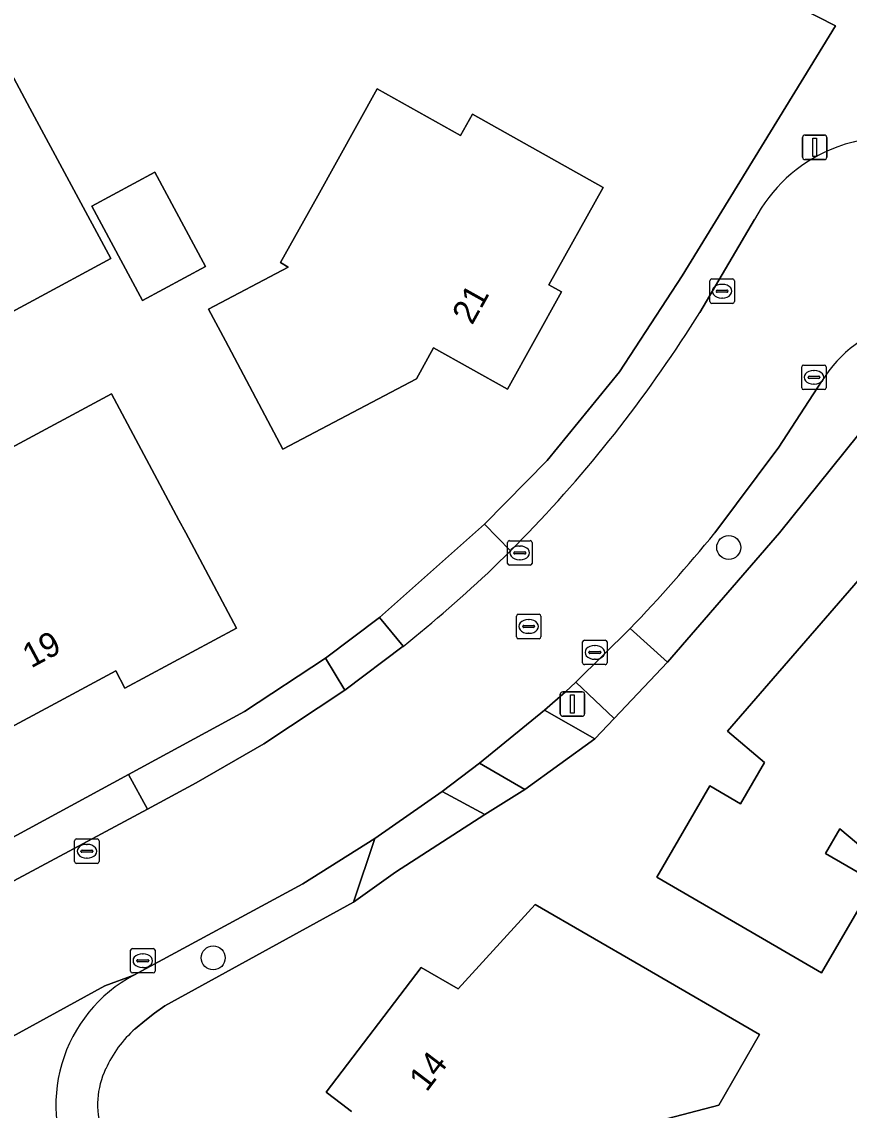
# Model space of a CAD drawing. Extents: x 157320 to 158835, y 386650 to 388491.
# Drawn here: x 158287.71 to 158321.51, y 387226.42 to 387270.87 of the extents above; entities that cross this region are included whole.
import ezdxf

# ---------------------------------------------------------------- set-up
doc = ezdxf.new("R2010")
doc.units = 0
for name, color, linetype in [('IMGEO_Berm_groen', 7, 'Continuous'), ('IMGEO_Boom', 7, 'Continuous'), ('IMGEO_Erf', 7, 'Continuous'), ('IMGEO_Groenvoorziening', 7, 'Continuous'), ('IMGEO_Kolk', 7, 'Continuous'), ('IMGEO_Lichtmast', 7, 'Continuous'), ('IMGEO_Pand', 7, 'Continuous'), ('IMGEO_Pand_nummerreeks', 7, 'Continuous'), ('IMGEO_Rijbaan_lokaal_gesloten', 7, 'Continuous'), ('IMGEO_Rioolput', 7, 'Continuous'), ('IMGEO_Voetpad_open', 7, 'Continuous')]:
    doc.layers.add(name, color=color, linetype=linetype)

msp = doc.modelspace()

# ---------------------------------------------------------------- linework, layer by layer
at = {"layer": 'IMGEO_Berm_groen'}
for points in [[(158312.56, 387246.088), (158314.092, 387244.724), (158318.669, 387250), (158323.464, 387255.971)], [(158320.383, 387256.18), (158318.641, 387253.494), (158316.017, 387250)], [(158301.261, 387234.923), (158302.139, 387237.516), (158299.201, 387235.662), (158292.29, 387231.943)], [(158292.345, 387229.747), (158292.735, 387230.075), (158293.142, 387230.385), (158293.558, 387230.685), (158301.261, 387234.923)]]:
    msp.add_lwpolyline(points, dxfattribs=at)
for points in [[(158310.348, 387243.907), (158309.92, 387243.511), (158309.065, 387242.765), (158311.118, 387241.593), (158311.908, 387242.425)], [(158308.263, 387239.514), (158306.408, 387240.592), (158304.883, 387239.438), (158306.629, 387238.494)]]:
    msp.add_lwpolyline(points, close=True, dxfattribs=at)
for centre, radius, start, end in [((158324.859, 387253.465), 5.235, 60.9429, 148.7603), ((158268.486, 387288.519), 61.179, 316.0879, 320.9786), ((158295.144, 387226.623), 6.037, 118.2139, 209.2944), ((158295.556, 387226.123), 4.841, 131.5397, 155.7586), ((158294.225, 387226.648), 3.414, 154.6304, 197.6227)]:
    msp.add_arc(centre, radius, start, end, dxfattribs=at)
at = {"layer": 'IMGEO_Boom'}
for centre in [(158316.588, 387249.404), (158295.534, 387232.644)]:
    msp.add_circle(centre, 0.489, dxfattribs=at)
at = {"layer": 'IMGEO_Erf'}
for points in [[(158282.317, 387234.838), (158292.071, 387240.13), (158296.805, 387242.698), (158300.121, 387244.876), (158302.319, 387246.539), (158306.612, 387250.352), (158309.177, 387252.959), (158312.128, 387256.58), (158314.684, 387260.489), (158319.916, 387269.015), (158320.948, 387270.696), (158303.016, 387279.854), (158286.183, 387270.806), (158288.045, 387267.334), (158291.346, 387261.199), (158288.176, 387259.493), (158285.213, 387257.899), (158281.901, 387264.028), (158283.805, 387265.053), (158281.984, 387268.584), (158279.987, 387267.551), (158247.137, 387250)], [(158323.464, 387255.971), (158318.669, 387250), (158314.092, 387244.724), (158311.908, 387242.425), (158311.118, 387241.593), (158308.263, 387239.514), (158306.629, 387238.494), (158302.983, 387236.143), (158301.261, 387234.923), (158293.558, 387230.685), (158293.142, 387230.385), (158292.735, 387230.075), (158292.345, 387229.747)], [(158301.183, 387226.366), (158300.769, 387226.681), (158300.143, 387227.157), (158304.027, 387232.258), (158305.534, 387231.374), (158308.678, 387234.822), (158313.007, 387232.32), (158317.848, 387229.521), (158316.179, 387226.633), (158313.784, 387226.008)]]:
    msp.add_lwpolyline(points, dxfattribs=at)
for points in [[(158302.229, 387268.13), (158305.639, 387266.22), (158306.127, 387267.092), (158311.455, 387264.107), (158309.238, 387260.129), (158309.763, 387259.836), (158307.551, 387255.867), (158304.533, 387257.548), (158303.834, 387256.287), (158298.377, 387253.418), (158296.03, 387257.833), (158295.338, 387259.135), (158298.591, 387260.845), (158298.286, 387261.032), (158299.801, 387263.76)], [(158290.57, 387263.341), (158293.145, 387264.726), (158295.221, 387260.869), (158292.646, 387259.483)], [(158278.247, 387248.623), (158280.81, 387250), (158290.488, 387255.199), (158291.381, 387255.679), (158294.134, 387250.521), (158294.412, 387250), (158296.488, 387246.109), (158291.931, 387243.659), (158291.554, 387244.362), (158289.073, 387243.031), (158283.001, 387239.773), (158280.635, 387244.178)], [(158317.969, 387233.431), (158313.646, 387235.944), (158315.811, 387239.668), (158317.067, 387238.938), (158318.044, 387240.618), (158316.544, 387241.899), (158323.567, 387250), (158325.649, 387252.401), (158329.359, 387250.227), (158329.229, 387250), (158328.866, 387249.369), (158330.869, 387247.589), (158331.869, 387248.772), (158339.345, 387244.468), (158336.839, 387240.142), (158335.636, 387238.065), (158327.214, 387242.906), (158322.145, 387237.056), (158321.133, 387237.919), (158320.545, 387236.908), (158322.542, 387235.747), (158320.381, 387232.029)]]:
    msp.add_lwpolyline(points, close=True, dxfattribs=at)
for centre, radius, start, end in [((158295.556, 387226.123), 4.841, 131.5397, 155.7586), ((158294.225, 387226.648), 3.414, 154.6304, 197.6227)]:
    msp.add_arc(centre, radius, start, end, dxfattribs=at)
at = {"layer": 'IMGEO_Groenvoorziening'}
for points in [[(158293.02, 387280.276), (158236.396, 387250), (158184.875, 387222.452), (158184.356, 387216.458), (158247.137, 387250), (158279.987, 387267.551), (158281.984, 387268.584), (158286.183, 387270.806), (158303.016, 387279.854), (158320.948, 387270.696), (158319.916, 387269.015), (158314.684, 387260.489), (158312.128, 387256.58), (158309.177, 387252.959), (158306.612, 387250.352), (158307.681, 387249.269), (158308.398, 387250)], [(158315.408, 387259), (158317.645, 387262.789)]]:
    msp.add_lwpolyline(points, dxfattribs=at)
for points in [[(158300.913, 387243.577), (158303.287, 387245.366), (158302.319, 387246.539), (158300.121, 387244.876)], [(158283.035, 387233.457), (158292.848, 387238.721), (158292.071, 387240.13), (158282.317, 387234.838)]]:
    msp.add_lwpolyline(points, close=True, dxfattribs=at)
for centre, radius, start, end in [((158323.217, 387259.929), 6.223, 65.4579, 113.5248), ((158323.148, 387259.916), 6.208, 112.8957, 152.4336), ((158269.135, 387287.812), 54.51, 316.0789, 328.0918)]:
    msp.add_arc(centre, radius, start, end, dxfattribs=at)
at = {"layer": 'IMGEO_Kolk'}
for p, q in [((158315.818, 387259.441), (158315.818, 387260.293)), ((158315.893, 387260.367), (158316.745, 387260.367)), ((158316.306, 387260.147), (158316.331, 387260.147)), ((158316.819, 387260.293), (158316.819, 387259.441)), ((158316.077, 387259.861), (158316.077, 387259.873)), ((158316.515, 387259.824), (158316.117, 387259.824)), ((158316.12, 387259.91), (158316.518, 387259.91)), ((158316.329, 387259.587), (158316.304, 387259.587)), ((158316.561, 387259.873), (158316.561, 387259.861)), ((158316.745, 387259.367), (158315.893, 387259.367)), ((158319.644, 387256.851), (158320.496, 387256.851)), ((158319.569, 387255.925), (158319.569, 387256.777)), ((158319.871, 387256.394), (158320.269, 387256.394)), ((158320.057, 387256.631), (158320.082, 387256.631)), ((158320.57, 387256.777), (158320.57, 387255.925)), ((158319.828, 387256.345), (158319.828, 387256.357)), ((158320.266, 387256.308), (158319.868, 387256.308)), ((158320.08, 387256.071), (158320.055, 387256.071)), ((158320.312, 387256.357), (158320.312, 387256.345)), ((158320.496, 387255.851), (158319.644, 387255.851)), ((158307.555, 387248.754), (158307.555, 387249.606)), ((158307.63, 387249.68), (158308.482, 387249.68)), ((158308.043, 387249.46), (158308.068, 387249.46)), ((158308.556, 387249.606), (158308.556, 387248.754)), ((158307.814, 387249.174), (158307.814, 387249.186)), ((158308.252, 387249.137), (158307.854, 387249.137)), ((158307.857, 387249.223), (158308.255, 387249.223)), ((158308.066, 387248.9), (158308.041, 387248.9)), ((158308.298, 387249.186), (158308.298, 387249.174)), ((158308.482, 387248.68), (158307.63, 387248.68)), ((158310.62, 387244.691), (158310.62, 387245.543)), ((158310.695, 387245.617), (158311.547, 387245.617)), ((158311.108, 387245.397), (158311.133, 387245.397)), ((158311.621, 387245.543), (158311.621, 387244.691)), ((158310.879, 387245.111), (158310.879, 387245.123)), ((158311.317, 387245.074), (158310.919, 387245.074)), ((158310.922, 387245.16), (158311.32, 387245.16)), ((158311.131, 387244.837), (158311.106, 387244.837)), ((158311.363, 387245.123), (158311.363, 387245.111)), ((158311.547, 387244.617), (158310.695, 387244.617)), ((158289.874, 387236.574), (158289.874, 387237.426)), ((158289.949, 387237.5), (158290.801, 387237.5)), ((158290.362, 387237.28), (158290.387, 387237.28)), ((158290.875, 387237.426), (158290.875, 387236.574)), ((158290.133, 387236.994), (158290.133, 387237.006)), ((158290.571, 387236.957), (158290.173, 387236.957)), ((158290.176, 387237.043), (158290.574, 387237.043)), ((158290.617, 387237.006), (158290.617, 387236.994)), ((158290.801, 387236.5), (158289.949, 387236.5)), ((158290.385, 387236.72), (158290.36, 387236.72)), ((158292.158, 387232.102), (158292.158, 387232.954)), ((158292.233, 387233.028), (158293.085, 387233.028)), ((158293.159, 387232.954), (158293.159, 387232.102)), ((158292.417, 387232.522), (158292.417, 387232.534)), ((158292.855, 387232.485), (158292.457, 387232.485)), ((158292.46, 387232.571), (158292.858, 387232.571)), ((158292.646, 387232.808), (158292.671, 387232.808)), ((158292.901, 387232.534), (158292.901, 387232.522)), ((158293.085, 387232.028), (158292.233, 387232.028)), ((158292.669, 387232.248), (158292.644, 387232.248))]:
    msp.add_line(p, q, dxfattribs=at)
for points in [[(158315.818, 387259.441), (158315.818, 387260.293)], [(158315.893, 387260.367), (158316.745, 387260.367)], [(158316.819, 387260.293), (158316.819, 387259.441)], [(158316.745, 387259.367), (158315.893, 387259.367)], [(158319.644, 387256.851), (158320.496, 387256.851)], [(158319.569, 387255.925), (158319.569, 387256.777)], [(158320.57, 387256.777), (158320.57, 387255.925)], [(158320.496, 387255.851), (158319.644, 387255.851)], [(158307.555, 387248.754), (158307.555, 387249.606)], [(158307.63, 387249.68), (158308.482, 387249.68)], [(158308.556, 387249.606), (158308.556, 387248.754)], [(158308.482, 387248.68), (158307.63, 387248.68)], [(158310.62, 387244.691), (158310.62, 387245.543)], [(158310.695, 387245.617), (158311.547, 387245.617)], [(158311.621, 387245.543), (158311.621, 387244.691)], [(158311.547, 387244.617), (158310.695, 387244.617)], [(158289.874, 387236.574), (158289.874, 387237.426)], [(158289.949, 387237.5), (158290.801, 387237.5)], [(158290.875, 387237.426), (158290.875, 387236.574)], [(158290.801, 387236.5), (158289.949, 387236.5)], [(158292.158, 387232.102), (158292.158, 387232.954)], [(158292.233, 387233.028), (158293.085, 387233.028)], [(158293.159, 387232.954), (158293.159, 387232.102)], [(158293.085, 387232.028), (158292.233, 387232.028)]]:
    msp.add_lwpolyline(points, dxfattribs=at)
for centre, radius, start, end in [((158315.895, 387260.291), 0.0765, 91.552, 178.448), ((158315.895, 387260.291), 0.0765, 91.552, 178.448), ((158316.743, 387260.291), 0.0765, 1.552, 88.448), ((158316.743, 387260.291), 0.0765, 1.552, 88.448), ((158316.117, 387259.87), 0.0403, 85.8775, 175.7526), ((158316.114, 387259.86), 0.0366, 178.938, 274.7102), ((158316.518, 387259.867), 0.043, 264.8664, 352.4533), ((158316.522, 387259.872), 0.0386, 1.7309, 96.639), ((158315.895, 387259.443), 0.0765, 181.552, 268.448), ((158315.895, 387259.443), 0.0765, 181.552, 268.448), ((158316.743, 387259.443), 0.0765, 271.552, 358.448), ((158316.743, 387259.443), 0.0765, 271.552, 358.448), ((158319.646, 387256.775), 0.0765, 91.552, 178.448), ((158319.646, 387256.775), 0.0765, 91.552, 178.448), ((158320.494, 387256.775), 0.0765, 1.552, 88.448), ((158320.494, 387256.775), 0.0765, 1.552, 88.448), ((158319.868, 387256.354), 0.0403, 85.8775, 175.7526), ((158320.273, 387256.356), 0.0386, 1.7309, 96.639), ((158319.865, 387256.344), 0.0366, 178.938, 274.7102), ((158320.269, 387256.351), 0.043, 264.8664, 352.4533), ((158319.646, 387255.927), 0.0765, 181.552, 268.448), ((158319.646, 387255.927), 0.0765, 181.552, 268.448), ((158320.494, 387255.927), 0.0765, 271.552, 358.448), ((158320.494, 387255.927), 0.0765, 271.552, 358.448), ((158307.632, 387249.604), 0.0765, 91.552, 178.448), ((158307.632, 387249.604), 0.0765, 91.552, 178.448), ((158308.48, 387249.604), 0.0765, 1.552, 88.448), ((158308.48, 387249.604), 0.0765, 1.552, 88.448), ((158307.854, 387249.183), 0.0403, 85.8775, 175.7526), ((158307.851, 387249.173), 0.0366, 178.938, 274.7102), ((158308.255, 387249.18), 0.043, 264.8664, 352.4533), ((158308.259, 387249.185), 0.0386, 1.7309, 96.639), ((158307.632, 387248.756), 0.0765, 181.552, 268.448), ((158307.632, 387248.756), 0.0765, 181.552, 268.448), ((158308.48, 387248.756), 0.0765, 271.552, 358.448), ((158308.48, 387248.756), 0.0765, 271.552, 358.448), ((158310.697, 387245.541), 0.0765, 91.552, 178.448), ((158310.697, 387245.541), 0.0765, 91.552, 178.448), ((158311.545, 387245.541), 0.0765, 1.552, 88.448), ((158311.545, 387245.541), 0.0765, 1.552, 88.448), ((158310.919, 387245.12), 0.0403, 85.8775, 175.7526), ((158310.916, 387245.11), 0.0366, 178.938, 274.7102), ((158311.32, 387245.117), 0.043, 264.8664, 352.4533), ((158311.324, 387245.122), 0.0386, 1.7309, 96.639), ((158310.697, 387244.693), 0.0765, 181.552, 268.448), ((158310.697, 387244.693), 0.0765, 181.552, 268.448), ((158311.545, 387244.693), 0.0765, 271.552, 358.448), ((158311.545, 387244.693), 0.0765, 271.552, 358.448), ((158289.951, 387237.424), 0.0765, 91.552, 178.448), ((158289.951, 387237.424), 0.0765, 91.552, 178.448), ((158290.799, 387237.424), 0.0765, 1.552, 88.448), ((158290.799, 387237.424), 0.0765, 1.552, 88.448), ((158290.173, 387237.003), 0.0403, 85.8775, 175.7526), ((158290.17, 387236.993), 0.0366, 178.938, 274.7102), ((158290.574, 387237), 0.043, 264.8664, 352.4533), ((158290.578, 387237.005), 0.0386, 1.7309, 96.639), ((158289.951, 387236.576), 0.0765, 181.552, 268.448), ((158289.951, 387236.576), 0.0765, 181.552, 268.448), ((158290.799, 387236.576), 0.0765, 271.552, 358.448), ((158290.799, 387236.576), 0.0765, 271.552, 358.448), ((158292.235, 387232.952), 0.0765, 91.552, 178.448), ((158292.235, 387232.952), 0.0765, 91.552, 178.448), ((158293.083, 387232.952), 0.0765, 1.552, 88.448), ((158293.083, 387232.952), 0.0765, 1.552, 88.448), ((158292.457, 387232.531), 0.0403, 85.8775, 175.7526), ((158292.454, 387232.521), 0.0366, 178.938, 274.7102), ((158292.858, 387232.528), 0.043, 264.8664, 352.4533), ((158292.862, 387232.533), 0.0386, 1.7309, 96.639), ((158292.235, 387232.104), 0.0765, 181.552, 268.448), ((158292.235, 387232.104), 0.0765, 181.552, 268.448), ((158293.083, 387232.104), 0.0765, 271.552, 358.448), ((158293.083, 387232.104), 0.0765, 271.552, 358.448)]:
    msp.add_arc(centre, radius, start, end, dxfattribs=at)
for centre, major_axis, ratio, start_param, end_param in [((158316.305, 387259.867), (-0.387, 0.002), 0.722429, 4.712389, 7.853982), ((158316.33, 387259.867), (-0.39, 0.002), 0.717154, 1.570796, 4.712389), ((158320.056, 387256.351), (-0.387, 0.002), 0.722429, 4.712389, 7.853982), ((158320.081, 387256.351), (-0.39, 0.002), 0.717154, 1.570796, 4.712389), ((158308.042, 387249.18), (-0.387, 0.002), 0.722429, 4.712389, 7.853982), ((158308.067, 387249.18), (-0.39, 0.002), 0.717154, 1.570796, 4.712389), ((158311.107, 387245.117), (-0.387, 0.002), 0.722429, 4.712389, 7.853982), ((158311.132, 387245.117), (-0.39, 0.002), 0.717154, 1.570796, 4.712389), ((158290.361, 387237), (-0.387, 0.002), 0.722429, 4.712389, 7.853982), ((158290.386, 387237), (-0.39, 0.002), 0.717154, 1.570796, 4.712389), ((158292.645, 387232.528), (-0.387, 0.002), 0.722429, 4.712389, 7.853982), ((158292.67, 387232.528), (-0.39, 0.002), 0.717154, 1.570796, 4.712389)]:
    msp.add_ellipse(centre, major_axis=major_axis, ratio=ratio, start_param=start_param, end_param=end_param, dxfattribs=at)
at = {"layer": 'IMGEO_Lichtmast'}
for p, q in [((158319.705, 387266.24), (158320.495, 387266.24)), ((158320.495, 387266.24), (158319.705, 387266.24)), ((158319.605, 387265.34), (158319.605, 387266.14)), ((158319.605, 387266.14), (158319.605, 387265.34)), ((158320.595, 387266.14), (158320.595, 387265.34)), ((158320.595, 387265.34), (158320.595, 387266.14)), ((158320.495, 387265.24), (158319.705, 387265.24)), ((158319.705, 387265.24), (158320.495, 387265.24)), ((158309.81, 387243.508), (158310.6, 387243.508)), ((158310.6, 387243.508), (158309.81, 387243.508)), ((158309.71, 387242.608), (158309.71, 387243.408)), ((158309.71, 387243.408), (158309.71, 387242.608)), ((158310.7, 387243.408), (158310.7, 387242.608)), ((158310.7, 387242.608), (158310.7, 387243.408)), ((158310.6, 387242.508), (158309.81, 387242.508)), ((158309.81, 387242.508), (158310.6, 387242.508))]:
    msp.add_line(p, q, dxfattribs=at)
for points in [[(158320.025, 387266.115), (158320.175, 387266.115), (158320.175, 387265.365), (158320.025, 387265.365), (158320.025, 387266.115)], [(158310.13, 387243.383), (158310.28, 387243.383), (158310.28, 387242.633), (158310.13, 387242.633), (158310.13, 387243.383)]]:
    msp.add_lwpolyline(points, dxfattribs=at)
for centre, start, end in [((158319.705, 387266.14), 90, 180), ((158319.705, 387266.14), 90, 180), ((158320.495, 387266.14), 0, 90), ((158320.495, 387266.14), 360, 90), ((158319.705, 387265.34), 180, 270), ((158319.705, 387265.34), 180, 270), ((158320.495, 387265.34), 270, 0), ((158320.495, 387265.34), 270, 0), ((158309.81, 387243.408), 90, 180), ((158309.81, 387243.408), 90, 180), ((158310.6, 387243.408), 0, 90), ((158310.6, 387243.408), 360, 90), ((158309.81, 387242.608), 180, 270), ((158309.81, 387242.608), 180, 270), ((158310.6, 387242.608), 270, 0), ((158310.6, 387242.608), 270, 0)]:
    msp.add_arc(centre, 0.1, start, end, dxfattribs=at)
at = {"layer": 'IMGEO_Pand'}
for points in [[(158286.183, 387270.806), (158281.984, 387268.584), (158283.805, 387265.053), (158281.901, 387264.028), (158285.213, 387257.899), (158288.176, 387259.493), (158291.346, 387261.199), (158288.045, 387267.334)], [(158299.801, 387263.76), (158298.286, 387261.032), (158298.591, 387260.845), (158295.338, 387259.135), (158296.03, 387257.833), (158298.377, 387253.418), (158303.834, 387256.287), (158304.533, 387257.548), (158307.551, 387255.867), (158309.763, 387259.836), (158309.238, 387260.129), (158311.455, 387264.107), (158306.127, 387267.092), (158305.639, 387266.22), (158302.229, 387268.13)], [(158290.57, 387263.341), (158292.646, 387259.483), (158295.221, 387260.869), (158293.145, 387264.726)], [(158294.134, 387250.521), (158291.381, 387255.679), (158290.488, 387255.199), (158280.81, 387250), (158278.247, 387248.623), (158280.635, 387244.178), (158283.001, 387239.773), (158289.073, 387243.031), (158291.554, 387244.362), (158291.931, 387243.659), (158296.488, 387246.109), (158294.412, 387250)], [(158317.969, 387233.431), (158320.381, 387232.029), (158322.542, 387235.747), (158320.545, 387236.908), (158321.133, 387237.919), (158322.145, 387237.056), (158327.214, 387242.906), (158335.636, 387238.065), (158336.839, 387240.142), (158339.345, 387244.468), (158331.869, 387248.772), (158330.869, 387247.589), (158328.866, 387249.369), (158329.229, 387250), (158329.359, 387250.227), (158325.649, 387252.401), (158323.567, 387250), (158316.544, 387241.899), (158318.044, 387240.618), (158317.067, 387238.938), (158315.811, 387239.668), (158313.646, 387235.944)]]:
    msp.add_lwpolyline(points, close=True, dxfattribs=at)
msp.add_lwpolyline([(158313.784, 387226.008), (158316.179, 387226.633), (158317.848, 387229.521), (158313.007, 387232.32), (158308.678, 387234.822), (158305.534, 387231.374), (158304.027, 387232.258), (158300.143, 387227.157), (158300.769, 387226.681), (158301.183, 387226.366)], dxfattribs=at)
at = {"layer": 'IMGEO_Rijbaan_lokaal_gesloten'}
for points in [[(158317.645, 387262.789), (158315.408, 387259)], [(158316.017, 387250), (158318.641, 387253.494), (158320.383, 387256.18)], [(158308.398, 387250), (158307.681, 387249.269), (158306.965, 387248.566)], [(158292.29, 387231.943), (158299.201, 387235.662), (158302.139, 387237.516), (158304.883, 387239.438), (158306.408, 387240.592), (158309.065, 387242.765), (158309.92, 387243.511), (158310.348, 387243.907), (158312.56, 387246.088)], [(158303.287, 387245.366), (158300.913, 387243.577), (158297.6, 387241.378), (158294.844, 387239.792), (158292.848, 387238.721), (158283.035, 387233.457), (158276.237, 387229.841), (158274.866, 387229.096), (158273.367, 387228.298), (158263.425, 387222.971), (158259.874, 387221.054), (158247.26, 387214.274), (158241.377, 387211.119), (158230.947, 387205.52), (158227.265, 387203.556), (158222.382, 387200.932)], [(158230.378, 387198.739), (158235.597, 387201.538), (158242.247, 387205.106), (158253.448, 387211.114), (158254.289, 387211.565), (158257.948, 387213.535), (158269.87, 387219.943), (158276.06, 387223.262), (158276.823, 387223.671), (158291.11, 387231.501), (158292.29, 387231.943)], [(158292.29, 387231.943), (158291.11, 387231.501), (158276.823, 387223.671)]]:
    msp.add_lwpolyline(points, dxfattribs=at)
for centre, radius, start, end in [((158323.217, 387259.929), 6.223, 65.4579, 113.5248), ((158323.148, 387259.916), 6.208, 112.8957, 152.4336), ((158269.135, 387287.812), 54.51, 316.0789, 328.0918), ((158324.859, 387253.465), 5.235, 60.9429, 148.7603), ((158268.486, 387288.519), 61.179, 316.0879, 320.9786), ((158268.454, 387289.116), 55.924, 308.5263, 313.5227), ((158295.144, 387226.623), 6.037, 118.2139, 209.2944)]:
    msp.add_arc(centre, radius, start, end, dxfattribs=at)
at = {"layer": 'IMGEO_Rioolput'}
for p, q in [((158307.919, 387245.752), (158307.919, 387246.604)), ((158307.994, 387246.678), (158308.846, 387246.678)), ((158308.92, 387246.604), (158308.92, 387245.752)), ((158308.178, 387246.172), (158308.178, 387246.184)), ((158308.221, 387246.221), (158308.619, 387246.221)), ((158308.407, 387246.458), (158308.432, 387246.458)), ((158308.662, 387246.184), (158308.662, 387246.172)), ((158308.616, 387246.135), (158308.218, 387246.135)), ((158308.43, 387245.898), (158308.405, 387245.898)), ((158308.846, 387245.678), (158307.994, 387245.678))]:
    msp.add_line(p, q, dxfattribs=at)
for points in [[(158307.919, 387245.752), (158307.919, 387246.604)], [(158307.994, 387246.678), (158308.846, 387246.678)], [(158308.92, 387246.604), (158308.92, 387245.752)], [(158308.846, 387245.678), (158307.994, 387245.678)]]:
    msp.add_lwpolyline(points, dxfattribs=at)
for centre, radius, start, end in [((158307.996, 387246.602), 0.0765, 91.552, 178.448), ((158307.996, 387246.602), 0.0765, 91.552, 178.448), ((158308.844, 387246.602), 0.0765, 1.552, 88.448), ((158308.844, 387246.602), 0.0765, 1.552, 88.448), ((158308.218, 387246.181), 0.0403, 85.8775, 175.7526), ((158308.215, 387246.171), 0.0366, 178.938, 274.7102), ((158308.619, 387246.178), 0.043, 264.8664, 352.4533), ((158308.623, 387246.183), 0.0386, 1.7309, 96.639), ((158307.996, 387245.754), 0.0765, 181.552, 268.448), ((158307.996, 387245.754), 0.0765, 181.552, 268.448), ((158308.844, 387245.754), 0.0765, 271.552, 358.448), ((158308.844, 387245.754), 0.0765, 271.552, 358.448)]:
    msp.add_arc(centre, radius, start, end, dxfattribs=at)
for centre, major_axis, ratio, start_param, end_param in [((158308.406, 387246.178), (-0.387, 0.002), 0.722429, 4.712389, 7.853982), ((158308.431, 387246.178), (-0.39, 0.002), 0.717154, 1.570796, 4.712389)]:
    msp.add_ellipse(centre, major_axis=major_axis, ratio=ratio, start_param=start_param, end_param=end_param, dxfattribs=at)
at = {"layer": 'IMGEO_Voetpad_open'}
msp.add_lwpolyline([(158306.965, 387248.566), (158307.681, 387249.269), (158306.612, 387250.352), (158302.319, 387246.539), (158303.287, 387245.366)], dxfattribs=at)
for points in [[(158314.092, 387244.724), (158312.56, 387246.088), (158310.348, 387243.907), (158311.908, 387242.425)], [(158292.071, 387240.13), (158292.848, 387238.721), (158294.844, 387239.792), (158297.6, 387241.378), (158300.913, 387243.577), (158300.121, 387244.876), (158296.805, 387242.698)], [(158311.118, 387241.593), (158309.065, 387242.765), (158306.408, 387240.592), (158308.263, 387239.514)], [(158306.629, 387238.494), (158304.883, 387239.438), (158302.139, 387237.516), (158301.261, 387234.923), (158302.983, 387236.143)]]:
    msp.add_lwpolyline(points, close=True, dxfattribs=at)
msp.add_arc((158268.454, 387289.116), 55.924, 308.5263, 313.5227, dxfattribs=at)

# ---------------------------------------------------------------- texts
at = {"layer": 'IMGEO_Pand_nummerreeks'}
for s, rotation, p in [('21', 60.8682, (158306.109, 387258.455)), ('19', 28.264, (158288.095, 387244.457)), ('14', 52.7121, (158304.249, 387227.136))]:
    msp.add_text(s, height=1, rotation=rotation, dxfattribs=at).set_placement(p)

doc.saveas('drawing.dxf')
